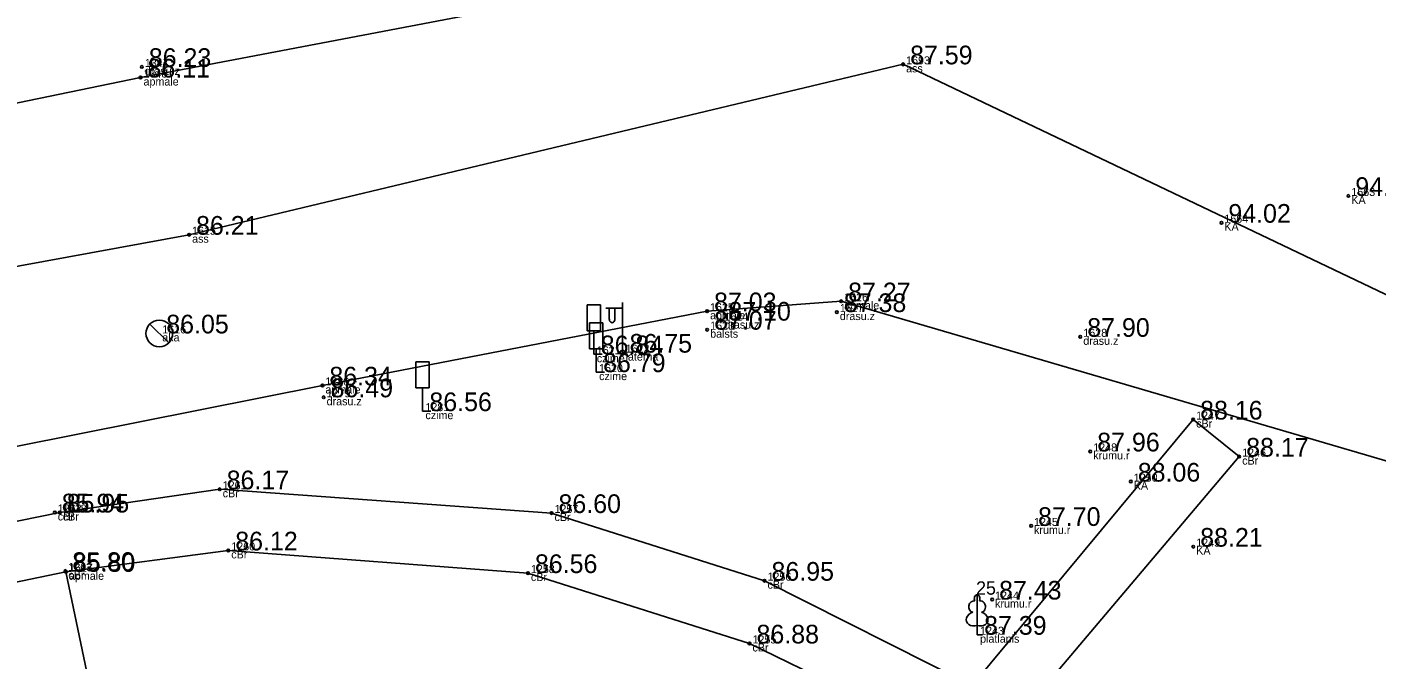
# Model space of a CAD drawing. Extents: x 614911 to 615803, y 262110 to 264311.
# Drawn here: x 615551.9 to 615602.5, y 263481.1 to 263504.7 of the extents above; entities that cross this region are included whole.
import ezdxf

# ---------------------------------------------------------------- set-up
doc = ezdxf.new("R2010")
doc.units = 0
for name, color, linetype in [('Level 1', 7, 'Continuous'), ('Level 12', 7, 'Continuous'), ('Level 16', 7, 'Continuous'), ('Level 37', 7, 'Continuous'), ('Level 44', 7, 'Continuous'), ('Level 53', 7, 'Continuous'), ('Level 54', 7, 'Continuous'), ('Level 57', 7, 'Continuous'), ('Level 58', 7, 'Continuous')]:
    doc.layers.add(name, color=color, linetype=linetype)

msp = doc.modelspace()

# ---------------------------------------------------------------- linework, layer by layer
at = {"layer": 'Level 1'}
for p, q in [((615587.537, 263482.311), (615587.537, 263481.964)), ((615587.537, 263481.964), (615587.737, 263481.964))]:
    msp.add_line(p, q, dxfattribs=at)
for points in [[(615587.537, 263483.464), (615587.537, 263482.311)], [(615587.627, 263483.232), (615587.626, 263483.233)]]:
    msp.add_lwpolyline(points, dxfattribs=at)
for centre, major_axis, ratio, start_param, end_param in [((615587.537, 263483.314), (0, -0.15), 0.707107, 3.14537, 5.287485), ((615587.537, 263483.314), (0, -0.15), 0.707107, 0.995701, 3.137816), ((615587.409, 263483.019), (-0.039, -0.212), 0.861323, 3.141593, 6.283185), ((615587.665, 263483.019), (0.039, -0.212), 0.861323, 0, 3.141593), ((615587.447, 263482.557), (0.307, 0.095), 0.814445, 1.570796, 4.752015), ((615587.627, 263482.557), (-0.307, 0.095), 0.814445, 1.531171, 4.712389)]:
    msp.add_ellipse(centre, major_axis=major_axis, ratio=ratio, start_param=start_param, end_param=end_param, dxfattribs=at)
at = {"layer": 'Level 12'}
msp.add_line((615556.52, 263493.605), (615557.238, 263492.909), dxfattribs=at)
msp.add_circle((615556.879, 263493.257), 0.5, dxfattribs=at)
at = {"layer": 'Level 16'}
for p, q in [((615573.413, 263494.322), (615572.913, 263494.322)), ((615572.913, 263493.353), (615572.913, 263494.322)), ((615573.413, 263493.353), (615573.413, 263494.322)), ((615573.5, 263493.653), (615573, 263493.653)), ((615573, 263492.684), (615573, 263493.653)), ((615573.5, 263492.684), (615573.5, 263493.653)), ((615573.413, 263493.353), (615572.913, 263493.353)), ((615573.167, 263493.353), (615573.167, 263492.475)), ((615573.5, 263492.684), (615573, 263492.684)), ((615573.254, 263492.684), (615573.254, 263491.806)), ((615566.989, 263492.19), (615566.489, 263492.19)), ((615566.489, 263491.221), (615566.489, 263492.19)), ((615566.989, 263491.221), (615566.989, 263492.19)), ((615573.167, 263492.475), (615573.482, 263492.475)), ((615573.254, 263491.806), (615573.569, 263491.806)), ((615566.989, 263491.221), (615566.489, 263491.221)), ((615566.743, 263491.221), (615566.743, 263490.343)), ((615566.743, 263490.343), (615567.058, 263490.343))]:
    msp.add_line(p, q, dxfattribs=at)
at = {"layer": 'Level 37'}
for points in [[(615691.804, 263529.161), (615687.245, 263528.299), (615681.782, 263527.291), (615659.494, 263522.918), (615648.774, 263520.859), (615632.103, 263517.635), (615616.024, 263514.564), (615604.377, 263512.292), (615599.136, 263511.239), (615586.393, 263508.695), (615572.868, 263506.038), (615556.176, 263502.848), (615547.022, 263500.967)], [(615584.763, 263503.342), (615557.996, 263496.956), (615519.897, 263489.977), (615478.899, 263481.654)], [(615631.798, 263466.093), (615611.868, 263490.416), (615584.763, 263503.342)], [(615514.805, 263481.72), (615562.993, 263491.305), (615577.414, 263494.088), (615582.441, 263494.461), (615608.107, 263486.949), (615613.663, 263482.663), (615620.876, 263474.058), (615625.709, 263464.35), (615627.778, 263455.333), (615628.578, 263444.314), (615629.54, 263438.67), (615629.566, 263431.01)], [(615629.54, 263438.67), (615627.365, 263442.213), (615620.746, 263452.355), (615613.307, 263461.353), (615607.393, 263466.809), (615598.994, 263472.973), (615589.264, 263479.069), (615597.363, 263488.639), (615595.636, 263490.029), (615587.35, 263480.065), (615579.568, 263483.989), (615571.583, 263486.525), (615559.143, 263487.415), (615553.147, 263486.544), (615524.606, 263480.751), (615522.936, 263480.356), (615506, 263476.827), (615505.04, 263477.331), (615504.847, 263477.743)], [(615553.379, 263484.322), (615559.465, 263485.124), (615559.465, 263485.124), (615570.699, 263484.275), (615579.006, 263481.636), (615585.797, 263478.329), (615572.672, 263475.235), (615560.117, 263472.287), (615556.148, 263471.307)], [(615556.148, 263471.307), (615555.059, 263476.264), (615553.379, 263484.322), (615525.077, 263478.444)]]:
    msp.add_lwpolyline(points, dxfattribs=at)
at = {"layer": 'Level 44'}
for p, q in [((615574.247, 263494.2), (615573.612, 263494.2)), ((615573.747, 263494.2), (615573.747, 263493.808)), ((615573.957, 263494.2), (615573.957, 263493.808)), ((615574.247, 263492.537), (615574.247, 263494.42))]:
    msp.add_line(p, q, dxfattribs=at)
msp.add_circle((615574.247, 263492.537), 0.09, dxfattribs=at)
msp.add_ellipse((615573.852, 263493.808), major_axis=(0, 0.151), ratio=0.695971, start_param=1.570796, end_param=4.712389, dxfattribs=at)
at = {"layer": 'Level 57'}
for centre in [(615556.224, 263503.244), (615584.763, 263503.342), (615556.176, 263502.848), (615601.454, 263498.408), (615596.694, 263497.405), (615557.996, 263496.956), (615577.414, 263494.088), (615582.279, 263494.057), (615582.441, 263494.461), (615577.951, 263493.736), (615577.418, 263493.396), (615591.405, 263493.129), (615562.993, 263491.305), (615563.04, 263490.863), (615595.636, 263490.029), (615591.779, 263488.834), (615597.363, 263488.639), (615559.143, 263487.415), (615593.298, 263487.703), (615552.96, 263486.548), (615553.147, 263486.544), (615571.583, 263486.525), (615589.56, 263486.042), (615559.465, 263485.124), (615595.64, 263485.264), (615553.356, 263484.354), (615553.379, 263484.322), (615570.699, 263484.275), (615579.568, 263483.989), (615588.099, 263483.282), (615579.006, 263481.636)]:
    msp.add_circle(centre, 0.05, dxfattribs=at)
at = {"layer": 'Level 58'}
for centre in [(615556.224, 263503.244), (615584.763, 263503.342), (615556.176, 263502.848), (615601.454, 263498.408), (615596.694, 263497.405), (615557.996, 263496.956), (615577.414, 263494.088), (615582.279, 263494.057), (615582.441, 263494.461), (615577.951, 263493.736), (615577.418, 263493.396), (615591.405, 263493.129), (615562.993, 263491.305), (615563.04, 263490.863), (615595.636, 263490.029), (615591.779, 263488.834), (615597.363, 263488.639), (615559.143, 263487.415), (615593.298, 263487.703), (615552.96, 263486.548), (615553.147, 263486.544), (615571.583, 263486.525), (615589.56, 263486.042), (615559.465, 263485.124), (615595.64, 263485.264), (615553.356, 263484.354), (615553.379, 263484.322), (615570.699, 263484.275), (615579.568, 263483.989), (615588.099, 263483.282), (615579.006, 263481.636)]:
    msp.add_circle(centre, 0.05, dxfattribs=at)

# ---------------------------------------------------------------- texts
at = {"layer": 'Level 1'}
msp.add_text(' 25', height=0.5, dxfattribs=at).set_placement((615587.312, 263483.464))
at = {"layer": 'Level 53'}
for s, p in [(' drasu.z', (615556.224, 263502.944)), (' ass', (615584.763, 263503.042)), (' apmale', (615556.176, 263502.548)), (' KA', (615601.454, 263498.108)), (' KA', (615596.694, 263497.105)), (' ass', (615557.996, 263496.656)), (' apmale', (615577.414, 263493.788)), (' drasu.z', (615582.279, 263493.757)), (' apmale', (615582.441, 263494.161)), (' drasu.z', (615577.951, 263493.436)), (' aka', (615556.879, 263492.957)), (' balsts', (615577.418, 263493.096)), (' drasu.z', (615591.405, 263492.829)), (' laterna', (615574.247, 263492.237)), (' czime', (615573.167, 263492.175)), (' czime', (615573.254, 263491.506)), (' apmale', (615562.993, 263491.005)), (' drasu.z', (615563.04, 263490.563)), (' czime', (615566.743, 263490.043)), (' cBr', (615595.636, 263489.729)), (' krumu.r', (615591.779, 263488.534)), (' cBr', (615597.363, 263488.339)), (' KA', (615593.298, 263487.403)), (' cBr', (615559.143, 263487.115)), (' cBr', (615552.96, 263486.248)), (' cBr', (615553.147, 263486.244)), (' cBr', (615571.583, 263486.225)), (' krumu.r', (615589.56, 263485.742)), (' cBr', (615559.465, 263484.824)), (' KA', (615595.64, 263484.964)), (' cBr', (615553.356, 263484.054)), (' apmale', (615553.379, 263484.022)), (' cBr', (615570.699, 263483.975)), (' cBr', (615579.568, 263483.689)), (' krumu.r', (615588.099, 263482.982)), (' platlapis', (615587.537, 263481.664)), (' cBr', (615579.006, 263481.336))]:
    msp.add_text(s, height=0.3, dxfattribs=at).set_placement(p)
at = {"layer": 'Level 54'}
for s, p in [(' 1693', (615584.763, 263503.342)), (' 1348', (615556.176, 263502.848)), (' 1347', (615556.224, 263503.244)), (' 1663', (615601.454, 263498.408)), (' 1664', (615596.694, 263497.405)), (' 1615', (615557.996, 263496.956)), (' 1626', (615582.441, 263494.461)), (' 1625', (615577.414, 263494.088)), (' 1624', (615577.951, 263493.736)), (' 1627', (615582.279, 263494.057)), (' 1616', (615556.879, 263493.257)), (' 1623', (615577.418, 263493.396)), (' 1628', (615591.405, 263493.129)), (' 1621', (615573.167, 263492.475)), (' 1622', (615574.247, 263492.537)), (' 1620', (615573.254, 263491.806)), (' 1280', (615562.993, 263491.305)), (' 1279', (615563.04, 263490.863)), (' 1281', (615566.743, 263490.343)), (' 1247', (615595.636, 263490.029)), (' 1248', (615591.779, 263488.834)), (' 1246', (615597.363, 263488.639)), (' 1250', (615593.298, 263487.703)), (' 1261', (615559.143, 263487.415)), (' 1262', (615552.96, 263486.548)), (' 1618', (615553.147, 263486.544)), (' 1257', (615571.583, 263486.525)), (' 1245', (615589.56, 263486.042)), (' 1260', (615559.465, 263485.124)), (' 1249', (615595.64, 263485.264)), (' 1263', (615553.356, 263484.354)), (' 1617', (615553.379, 263484.322)), (' 1258', (615570.699, 263484.275)), (' 1256', (615579.568, 263483.989)), (' 1244', (615588.099, 263483.282)), (' 1255', (615579.006, 263481.636)), (' 1243', (615587.537, 263481.964))]:
    msp.add_text(s, height=0.3, dxfattribs=at).set_placement(p)
at = {"layer": 'Level 58'}
for s, p in [(' 86.23', (615556.224, 263503.244)), (' 87.59', (615584.763, 263503.342)), (' 86.11', (615556.176, 263502.848)), (' 94.48', (615601.454, 263498.408)), (' 94.02', (615596.694, 263497.405)), (' 86.21', (615557.996, 263496.956)), (' 87.27', (615582.441, 263494.461)), (' 87.03', (615577.414, 263494.088)), (' 87.38', (615582.279, 263494.057)), (' 87.07', (615577.418, 263493.396)), (' 87.10', (615577.951, 263493.736)), (' 86.05', (615556.879, 263493.257)), (' 87.90', (615591.405, 263493.129)), (' 86.84', (615573.167, 263492.475)), (' 86.75', (615574.247, 263492.537)), (' 86.79', (615573.254, 263491.806)), (' 86.34', (615562.993, 263491.305)), (' 86.49', (615563.04, 263490.863)), (' 86.56', (615566.743, 263490.343)), (' 88.16', (615595.636, 263490.029)), (' 87.96', (615591.779, 263488.834)), (' 88.17', (615597.363, 263488.639)), (' 86.17', (615559.143, 263487.415)), (' 88.06', (615593.298, 263487.703)), (' 85.94', (615552.96, 263486.548)), (' 85.95', (615553.147, 263486.544)), (' 86.60', (615571.583, 263486.525)), (' 87.70', (615589.56, 263486.042)), (' 88.21', (615595.64, 263485.264)), (' 86.12', (615559.465, 263485.124)), (' 85.80', (615553.356, 263484.354)), (' 85.80', (615553.379, 263484.322)), (' 86.56', (615570.699, 263484.275)), (' 86.95', (615579.568, 263483.989)), (' 87.43', (615588.099, 263483.282)), (' 87.39', (615587.537, 263481.964)), (' 86.88', (615579.006, 263481.636))]:
    msp.add_text(s, height=0.7, dxfattribs=at).set_placement(p)

doc.saveas('drawing.dxf')
